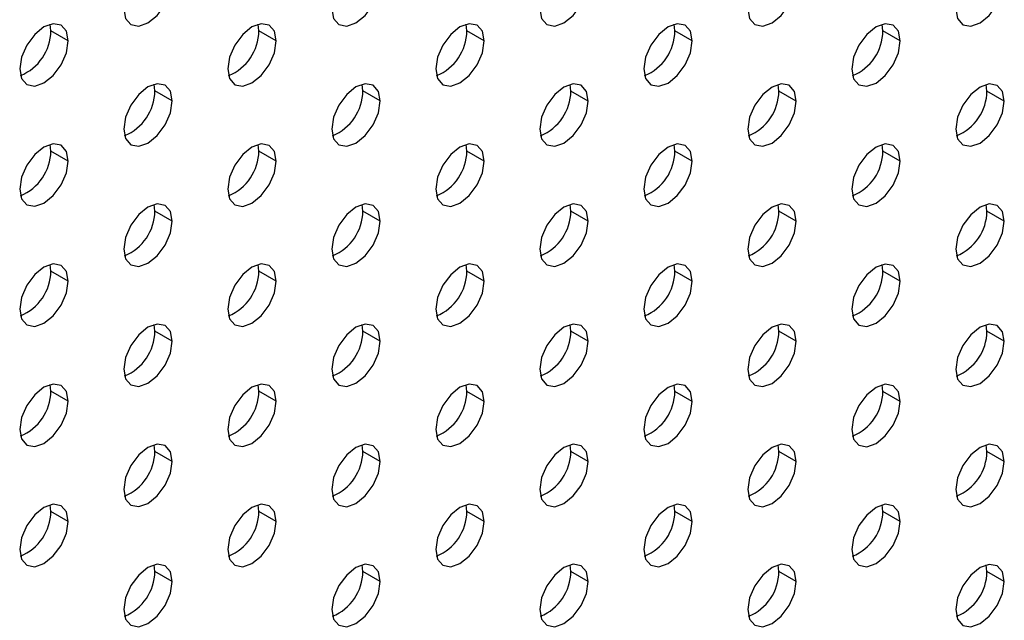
# Model space of a CAD drawing. Header units: millimetres. Extents: x 0 to 1118, y 0 to 864.
# Tile 272 of 309: x 1007.65 to 1012.67, y 688.45 to 691.51. Entities that reach past the tile are written whole.
import ezdxf

# ---------------------------------------------------------------- set-up
doc = ezdxf.new("R2010")
doc.units = ezdxf.units.MM

msp = doc.modelspace()

# ---------------------------------------------------------------- linework, layer by layer
at = {"color": 7, "linetype": 'Continuous', "lineweight": 25}
for p, q in [((1007.8098, 691.4512), (1007.8058, 691.4851)), ((1008.8705, 691.4511), (1008.8665, 691.485)), ((1009.9312, 691.451), (1009.9271, 691.4849)), ((1010.9918, 691.4509), (1010.9878, 691.4848)), ((1012.0525, 691.4508), (1012.0484, 691.4847)), ((1007.8982, 691.4002), (1007.8098, 691.4512)), ((1008.9589, 691.4001), (1008.8705, 691.4511)), ((1010.0195, 691.4), (1009.9312, 691.451)), ((1011.0802, 691.3999), (1010.9918, 691.4509)), ((1012.1409, 691.3998), (1012.0525, 691.4508)), ((1008.3402, 691.145), (1008.3361, 691.1789)), ((1009.4008, 691.1449), (1009.3968, 691.1788)), ((1010.4615, 691.1448), (1010.4575, 691.1787)), ((1011.5221, 691.1447), (1011.5181, 691.1786)), ((1012.5828, 691.1446), (1012.5788, 691.1785)), ((1008.4286, 691.094), (1008.3402, 691.145)), ((1009.4892, 691.0939), (1009.4008, 691.1449)), ((1010.5499, 691.0938), (1010.4615, 691.1448)), ((1011.6105, 691.0937), (1011.5221, 691.1447)), ((1012.6712, 691.0936), (1012.5828, 691.1446)), ((1007.8098, 690.8388), (1007.8058, 690.8727)), ((1008.8705, 690.8387), (1008.8665, 690.8726)), ((1009.9312, 690.8386), (1009.9271, 690.8725)), ((1010.9918, 690.8385), (1010.9878, 690.8724)), ((1012.0525, 690.8384), (1012.0484, 690.8723)), ((1007.8982, 690.7878), (1007.8098, 690.8388)), ((1008.9589, 690.7877), (1008.8705, 690.8387)), ((1010.0195, 690.7876), (1009.9312, 690.8386)), ((1011.0802, 690.7875), (1010.9918, 690.8385)), ((1012.1409, 690.7874), (1012.0525, 690.8384)), ((1008.3402, 690.5326), (1008.3361, 690.5664)), ((1009.4008, 690.5325), (1009.3968, 690.5664)), ((1010.4615, 690.5324), (1010.4575, 690.5663)), ((1011.5221, 690.5323), (1011.5181, 690.5662)), ((1012.5828, 690.5322), (1012.5788, 690.5661)), ((1008.4286, 690.4816), (1008.3402, 690.5326)), ((1009.4892, 690.4815), (1009.4008, 690.5325)), ((1010.5499, 690.4814), (1010.4615, 690.5324)), ((1011.6105, 690.4813), (1011.5221, 690.5323)), ((1012.6712, 690.4812), (1012.5828, 690.5322)), ((1007.8098, 690.2264), (1007.8058, 690.2603)), ((1007.8982, 690.1754), (1007.8098, 690.2264)), ((1008.8705, 690.2263), (1008.8665, 690.2602)), ((1008.9589, 690.1753), (1008.8705, 690.2263)), ((1009.9312, 690.2262), (1009.9271, 690.2601)), ((1010.0195, 690.1752), (1009.9312, 690.2262)), ((1010.9918, 690.2261), (1010.9878, 690.26)), ((1011.0802, 690.1751), (1010.9918, 690.2261)), ((1012.0525, 690.226), (1012.0484, 690.2599)), ((1012.1409, 690.175), (1012.0525, 690.226)), ((1008.3402, 689.9202), (1008.3361, 689.954)), ((1008.4286, 689.8692), (1008.3402, 689.9202)), ((1009.4008, 689.9201), (1009.3968, 689.9539)), ((1009.4892, 689.8691), (1009.4008, 689.9201)), ((1010.4615, 689.92), (1010.4575, 689.9538)), ((1010.5499, 689.869), (1010.4615, 689.92)), ((1011.5221, 689.9199), (1011.5181, 689.9537)), ((1011.6105, 689.8689), (1011.5221, 689.9199)), ((1012.5828, 689.9198), (1012.5788, 689.9536)), ((1012.6712, 689.8688), (1012.5828, 689.9198)), ((1007.8098, 689.614), (1007.8058, 689.6479)), ((1007.8982, 689.563), (1007.8098, 689.614)), ((1008.8705, 689.6139), (1008.8665, 689.6478)), ((1008.9589, 689.5629), (1008.8705, 689.6139)), ((1009.9312, 689.6138), (1009.9271, 689.6477)), ((1010.0195, 689.5628), (1009.9312, 689.6138)), ((1010.9918, 689.6137), (1010.9878, 689.6476)), ((1011.0802, 689.5627), (1010.9918, 689.6137)), ((1012.0525, 689.6136), (1012.0484, 689.6475)), ((1012.1409, 689.5626), (1012.0525, 689.6136)), ((1008.3402, 689.3078), (1008.3361, 689.3416)), ((1009.4008, 689.3077), (1009.3968, 689.3415)), ((1010.4615, 689.3076), (1010.4575, 689.3414)), ((1011.5221, 689.3075), (1011.5181, 689.3413)), ((1012.5828, 689.3074), (1012.5788, 689.3412)), ((1008.4286, 689.2568), (1008.3402, 689.3078)), ((1009.4892, 689.2567), (1009.4008, 689.3077)), ((1010.5499, 689.2566), (1010.4615, 689.3076)), ((1011.6105, 689.2565), (1011.5221, 689.3075)), ((1012.6712, 689.2564), (1012.5828, 689.3074)), ((1007.8098, 689.0016), (1007.8058, 689.0355)), ((1008.8705, 689.0015), (1008.8665, 689.0354)), ((1009.9312, 689.0014), (1009.9271, 689.0353)), ((1010.9918, 689.0013), (1010.9878, 689.0352)), ((1012.0525, 689.0012), (1012.0484, 689.0351)), ((1007.8982, 688.9506), (1007.8098, 689.0016)), ((1008.9589, 688.9505), (1008.8705, 689.0015)), ((1010.0195, 688.9504), (1009.9312, 689.0014)), ((1011.0802, 688.9503), (1010.9918, 689.0013)), ((1012.1409, 688.9502), (1012.0525, 689.0012)), ((1008.3402, 688.6954), (1008.3361, 688.7292)), ((1009.4008, 688.6953), (1009.3968, 688.7291)), ((1010.4615, 688.6952), (1010.4575, 688.729)), ((1011.5221, 688.6951), (1011.5181, 688.7289)), ((1012.5828, 688.695), (1012.5788, 688.7288)), ((1008.4286, 688.6443), (1008.3402, 688.6954)), ((1009.4892, 688.6442), (1009.4008, 688.6953)), ((1010.5499, 688.6441), (1010.4615, 688.6952)), ((1011.6105, 688.644), (1011.5221, 688.6951)), ((1012.6712, 688.6439), (1012.5828, 688.695))]:
    msp.add_line(p, q, dxfattribs=at)
at = {"color": 7, "linetype": 'Continuous', "lineweight": 25, "flags": 128}
for points in [[(1008.1811, 691.5635), (1008.1905, 691.5143), (1008.2173, 691.4834), (1008.2575, 691.4756), (1008.3048, 691.492), (1008.3522, 691.5303), (1008.3923, 691.5844), (1008.4191, 691.6463), (1008.4286, 691.7064)], [(1009.2417, 691.5634), (1009.2511, 691.5142), (1009.278, 691.4833), (1009.3181, 691.4755), (1009.3655, 691.4919), (1009.4128, 691.5302), (1009.453, 691.5843), (1009.4798, 691.6462), (1009.4892, 691.7063)], [(1010.3024, 691.5633), (1010.3118, 691.5141), (1010.3386, 691.4832), (1010.3788, 691.4754), (1010.4261, 691.4918), (1010.4735, 691.5301), (1010.5136, 691.5842), (1010.5405, 691.6461), (1010.5499, 691.7062)], [(1011.363, 691.5632), (1011.3725, 691.514), (1011.3993, 691.4831), (1011.4394, 691.4753), (1011.4868, 691.4917), (1011.5341, 691.53), (1011.5743, 691.5841), (1011.6011, 691.646), (1011.6105, 691.7061)], [(1012.4237, 691.5631), (1012.4331, 691.5139), (1012.46, 691.483), (1012.5001, 691.4752), (1012.5475, 691.4916), (1012.5948, 691.5299), (1012.635, 691.584), (1012.6618, 691.6459), (1012.6712, 691.706)], [(1007.8982, 691.4002), (1007.8888, 691.4495), (1007.862, 691.4803), (1007.8218, 691.4881), (1007.7745, 691.4717), (1007.7271, 691.4335), (1007.687, 691.3793), (1007.6602, 691.3175), (1007.6507, 691.2573)], [(1008.9589, 691.4001), (1008.9495, 691.4494), (1008.9226, 691.4802), (1008.8825, 691.488), (1008.8351, 691.4716), (1008.7878, 691.4334), (1008.7476, 691.3792), (1008.7208, 691.3174), (1008.7114, 691.2573)], [(1010.0195, 691.4), (1010.0101, 691.4493), (1009.9833, 691.4801), (1009.9432, 691.4879), (1009.8958, 691.4715), (1009.8484, 691.4333), (1009.8083, 691.3791), (1009.7815, 691.3173), (1009.7721, 691.2572)], [(1011.0802, 691.3999), (1011.0708, 691.4492), (1011.044, 691.48), (1011.0038, 691.4878), (1010.9565, 691.4714), (1010.9091, 691.4332), (1010.869, 691.379), (1010.8421, 691.3172), (1010.8327, 691.2571)], [(1012.1409, 691.3998), (1012.1314, 691.4491), (1012.1046, 691.4799), (1012.0645, 691.4877), (1012.0171, 691.4713), (1011.9698, 691.4331), (1011.9296, 691.3789), (1011.9028, 691.3171), (1011.8934, 691.257)], [(1007.6507, 691.2573), (1007.6602, 691.2081), (1007.687, 691.1772), (1007.7271, 691.1694), (1007.7745, 691.1859), (1007.8218, 691.2241), (1007.862, 691.2783), (1007.8888, 691.3401), (1007.8982, 691.4002)], [(1008.7114, 691.2573), (1008.7208, 691.208), (1008.7476, 691.1771), (1008.7878, 691.1693), (1008.8351, 691.1858), (1008.8825, 691.224), (1008.9226, 691.2782), (1008.9495, 691.34), (1008.9589, 691.4001)], [(1009.7721, 691.2572), (1009.7815, 691.2079), (1009.8083, 691.177), (1009.8484, 691.1692), (1009.8958, 691.1857), (1009.9432, 691.2239), (1009.9833, 691.2781), (1010.0101, 691.3399), (1010.0195, 691.4)], [(1010.8327, 691.2571), (1010.8421, 691.2078), (1010.869, 691.1769), (1010.9091, 691.1691), (1010.9565, 691.1856), (1011.0038, 691.2238), (1011.044, 691.278), (1011.0708, 691.3398), (1011.0802, 691.3999)], [(1011.8934, 691.257), (1011.9028, 691.2077), (1011.9296, 691.1768), (1011.9698, 691.169), (1012.0171, 691.1855), (1012.0645, 691.2237), (1012.1046, 691.2779), (1012.1314, 691.3397), (1012.1409, 691.3998)], [(1008.4286, 691.094), (1008.4191, 691.1432), (1008.3923, 691.1741), (1008.3522, 691.1819), (1008.3048, 691.1654), (1008.2575, 691.1272), (1008.2173, 691.0731), (1008.1905, 691.0112), (1008.1811, 690.9511)], [(1009.4892, 691.0939), (1009.4798, 691.1431), (1009.453, 691.174), (1009.4128, 691.1818), (1009.3655, 691.1653), (1009.3181, 691.1271), (1009.278, 691.073), (1009.2511, 691.0111), (1009.2417, 690.951)], [(1010.5499, 691.0938), (1010.5405, 691.143), (1010.5136, 691.1739), (1010.4735, 691.1817), (1010.4261, 691.1652), (1010.3788, 691.127), (1010.3386, 691.0729), (1010.3118, 691.011), (1010.3024, 690.9509)], [(1011.6105, 691.0937), (1011.6011, 691.1429), (1011.5743, 691.1738), (1011.5341, 691.1816), (1011.4868, 691.1651), (1011.4394, 691.1269), (1011.3993, 691.0728), (1011.3725, 691.0109), (1011.363, 690.9508)], [(1012.6712, 691.0936), (1012.6618, 691.1428), (1012.635, 691.1737), (1012.5948, 691.1815), (1012.5475, 691.165), (1012.5001, 691.1268), (1012.46, 691.0727), (1012.4331, 691.0108), (1012.4237, 690.9507)], [(1008.1811, 690.9511), (1008.1905, 690.9019), (1008.2173, 690.871), (1008.2575, 690.8632), (1008.3048, 690.8796), (1008.3522, 690.9179), (1008.3923, 690.972), (1008.4191, 691.0338), (1008.4286, 691.094)], [(1009.2417, 690.951), (1009.2511, 690.9018), (1009.278, 690.8709), (1009.3181, 690.8631), (1009.3655, 690.8795), (1009.4128, 690.9178), (1009.453, 690.9719), (1009.4798, 691.0337), (1009.4892, 691.0939)], [(1010.3024, 690.9509), (1010.3118, 690.9017), (1010.3386, 690.8708), (1010.3788, 690.863), (1010.4261, 690.8794), (1010.4735, 690.9177), (1010.5136, 690.9718), (1010.5405, 691.0336), (1010.5499, 691.0938)], [(1011.363, 690.9508), (1011.3725, 690.9016), (1011.3993, 690.8707), (1011.4394, 690.8629), (1011.4868, 690.8793), (1011.5341, 690.9176), (1011.5743, 690.9717), (1011.6011, 691.0335), (1011.6105, 691.0937)], [(1012.4237, 690.9507), (1012.4331, 690.9015), (1012.46, 690.8706), (1012.5001, 690.8628), (1012.5475, 690.8792), (1012.5948, 690.9175), (1012.635, 690.9716), (1012.6618, 691.0334), (1012.6712, 691.0936)], [(1007.8982, 690.7878), (1007.8888, 690.8371), (1007.862, 690.8679), (1007.8218, 690.8757), (1007.7745, 690.8593), (1007.7271, 690.8211), (1007.687, 690.7669), (1007.6602, 690.7051), (1007.6507, 690.6449)], [(1008.9589, 690.7877), (1008.9495, 690.837), (1008.9226, 690.8678), (1008.8825, 690.8756), (1008.8351, 690.8592), (1008.7878, 690.821), (1008.7476, 690.7668), (1008.7208, 690.705), (1008.7114, 690.6448)], [(1010.0195, 690.7876), (1010.0101, 690.8369), (1009.9833, 690.8677), (1009.9432, 690.8755), (1009.8958, 690.8591), (1009.8484, 690.8209), (1009.8083, 690.7667), (1009.7815, 690.7049), (1009.7721, 690.6447)], [(1011.0802, 690.7875), (1011.0708, 690.8368), (1011.044, 690.8676), (1011.0038, 690.8754), (1010.9565, 690.859), (1010.9091, 690.8208), (1010.869, 690.7666), (1010.8421, 690.7048), (1010.8327, 690.6446)], [(1012.1409, 690.7874), (1012.1314, 690.8367), (1012.1046, 690.8675), (1012.0645, 690.8753), (1012.0171, 690.8589), (1011.9698, 690.8207), (1011.9296, 690.7665), (1011.9028, 690.7047), (1011.8934, 690.6445)], [(1007.6507, 690.6449), (1007.6602, 690.5957), (1007.687, 690.5648), (1007.7271, 690.557), (1007.7745, 690.5735), (1007.8218, 690.6117), (1007.862, 690.6659), (1007.8888, 690.7277), (1007.8982, 690.7878)], [(1008.7114, 690.6448), (1008.7208, 690.5956), (1008.7476, 690.5647), (1008.7878, 690.5569), (1008.8351, 690.5734), (1008.8825, 690.6116), (1008.9226, 690.6658), (1008.9495, 690.7276), (1008.9589, 690.7877)], [(1009.7721, 690.6447), (1009.7815, 690.5955), (1009.8083, 690.5646), (1009.8484, 690.5568), (1009.8958, 690.5733), (1009.9432, 690.6115), (1009.9833, 690.6657), (1010.0101, 690.7275), (1010.0195, 690.7876)], [(1010.8327, 690.6446), (1010.8421, 690.5954), (1010.869, 690.5645), (1010.9091, 690.5567), (1010.9565, 690.5732), (1011.0038, 690.6114), (1011.044, 690.6656), (1011.0708, 690.7274), (1011.0802, 690.7875)], [(1011.8934, 690.6445), (1011.9028, 690.5953), (1011.9296, 690.5644), (1011.9698, 690.5566), (1012.0171, 690.5731), (1012.0645, 690.6113), (1012.1046, 690.6655), (1012.1314, 690.7273), (1012.1409, 690.7874)], [(1008.4286, 690.4816), (1008.4191, 690.5308), (1008.3923, 690.5617), (1008.3522, 690.5695), (1008.3048, 690.553), (1008.2575, 690.5148), (1008.2173, 690.4607), (1008.1905, 690.3988), (1008.1811, 690.3387)], [(1009.4892, 690.4815), (1009.4798, 690.5307), (1009.453, 690.5616), (1009.4128, 690.5694), (1009.3655, 690.5529), (1009.3181, 690.5147), (1009.278, 690.4606), (1009.2511, 690.3987), (1009.2417, 690.3386)], [(1010.5499, 690.4814), (1010.5405, 690.5306), (1010.5136, 690.5615), (1010.4735, 690.5693), (1010.4261, 690.5528), (1010.3788, 690.5146), (1010.3386, 690.4605), (1010.3118, 690.3986), (1010.3024, 690.3385)], [(1011.6105, 690.4813), (1011.6011, 690.5305), (1011.5743, 690.5614), (1011.5341, 690.5692), (1011.4868, 690.5527), (1011.4394, 690.5145), (1011.3993, 690.4604), (1011.3725, 690.3985), (1011.363, 690.3384)], [(1012.6712, 690.4812), (1012.6618, 690.5304), (1012.635, 690.5613), (1012.5948, 690.5691), (1012.5475, 690.5526), (1012.5001, 690.5144), (1012.46, 690.4603), (1012.4331, 690.3984), (1012.4237, 690.3383)], [(1008.1811, 690.3387), (1008.1905, 690.2894), (1008.2173, 690.2586), (1008.2575, 690.2508), (1008.3048, 690.2672), (1008.3522, 690.3054), (1008.3923, 690.3596), (1008.4191, 690.4214), (1008.4286, 690.4816)], [(1009.2417, 690.3386), (1009.2511, 690.2893), (1009.278, 690.2585), (1009.3181, 690.2507), (1009.3655, 690.2671), (1009.4128, 690.3053), (1009.453, 690.3595), (1009.4798, 690.4213), (1009.4892, 690.4815)], [(1010.3024, 690.3385), (1010.3118, 690.2892), (1010.3386, 690.2584), (1010.3788, 690.2506), (1010.4261, 690.267), (1010.4735, 690.3052), (1010.5136, 690.3594), (1010.5405, 690.4212), (1010.5499, 690.4814)], [(1011.363, 690.3384), (1011.3725, 690.2891), (1011.3993, 690.2583), (1011.4394, 690.2505), (1011.4868, 690.2669), (1011.5341, 690.3051), (1011.5743, 690.3593), (1011.6011, 690.4211), (1011.6105, 690.4813)], [(1012.4237, 690.3383), (1012.4331, 690.289), (1012.46, 690.2582), (1012.5001, 690.2504), (1012.5475, 690.2668), (1012.5948, 690.305), (1012.635, 690.3592), (1012.6618, 690.421), (1012.6712, 690.4812)], [(1007.8982, 690.1754), (1007.8888, 690.2247), (1007.862, 690.2555), (1007.8218, 690.2633), (1007.7745, 690.2469), (1007.7271, 690.2087), (1007.687, 690.1545), (1007.6602, 690.0927), (1007.6507, 690.0325)], [(1008.9589, 690.1753), (1008.9495, 690.2246), (1008.9226, 690.2554), (1008.8825, 690.2632), (1008.8351, 690.2468), (1008.7878, 690.2086), (1008.7476, 690.1544), (1008.7208, 690.0926), (1008.7114, 690.0324)], [(1010.0195, 690.1752), (1010.0101, 690.2245), (1009.9833, 690.2553), (1009.9432, 690.2631), (1009.8958, 690.2467), (1009.8484, 690.2085), (1009.8083, 690.1543), (1009.7815, 690.0925), (1009.7721, 690.0323)], [(1011.0802, 690.1751), (1011.0708, 690.2244), (1011.044, 690.2552), (1011.0038, 690.263), (1010.9565, 690.2466), (1010.9091, 690.2084), (1010.869, 690.1542), (1010.8421, 690.0924), (1010.8327, 690.0322)], [(1012.1409, 690.175), (1012.1314, 690.2243), (1012.1046, 690.2551), (1012.0645, 690.2629), (1012.0171, 690.2465), (1011.9698, 690.2083), (1011.9296, 690.1541), (1011.9028, 690.0923), (1011.8934, 690.0321)], [(1007.6507, 690.0325), (1007.6602, 689.9833), (1007.687, 689.9524), (1007.7271, 689.9446), (1007.7745, 689.9611), (1007.8218, 689.9993), (1007.862, 690.0534), (1007.8888, 690.1153), (1007.8982, 690.1754)], [(1008.7114, 690.0324), (1008.7208, 689.9832), (1008.7476, 689.9523), (1008.7878, 689.9445), (1008.8351, 689.961), (1008.8825, 689.9992), (1008.9226, 690.0533), (1008.9495, 690.1152), (1008.9589, 690.1753)], [(1009.7721, 690.0323), (1009.7815, 689.9831), (1009.8083, 689.9522), (1009.8484, 689.9444), (1009.8958, 689.9609), (1009.9432, 689.9991), (1009.9833, 690.0532), (1010.0101, 690.1151), (1010.0195, 690.1752)], [(1010.8327, 690.0322), (1010.8421, 689.983), (1010.869, 689.9521), (1010.9091, 689.9443), (1010.9565, 689.9608), (1011.0038, 689.999), (1011.044, 690.0531), (1011.0708, 690.115), (1011.0802, 690.1751)], [(1011.8934, 690.0321), (1011.9028, 689.9829), (1011.9296, 689.952), (1011.9698, 689.9442), (1012.0171, 689.9607), (1012.0645, 689.9989), (1012.1046, 690.053), (1012.1314, 690.1149), (1012.1409, 690.175)], [(1008.4286, 689.8692), (1008.4191, 689.9184), (1008.3923, 689.9493), (1008.3522, 689.9571), (1008.3048, 689.9406), (1008.2575, 689.9024), (1008.2173, 689.8483), (1008.1905, 689.7864), (1008.1811, 689.7263)], [(1009.4892, 689.8691), (1009.4798, 689.9183), (1009.453, 689.9492), (1009.4128, 689.957), (1009.3655, 689.9405), (1009.3181, 689.9023), (1009.278, 689.8482), (1009.2511, 689.7863), (1009.2417, 689.7262)], [(1010.5499, 689.869), (1010.5405, 689.9182), (1010.5136, 689.9491), (1010.4735, 689.9569), (1010.4261, 689.9404), (1010.3788, 689.9022), (1010.3386, 689.8481), (1010.3118, 689.7862), (1010.3024, 689.7261)], [(1011.6105, 689.8689), (1011.6011, 689.9181), (1011.5743, 689.949), (1011.5341, 689.9568), (1011.4868, 689.9403), (1011.4394, 689.9021), (1011.3993, 689.848), (1011.3725, 689.7861), (1011.363, 689.726)], [(1012.6712, 689.8688), (1012.6618, 689.918), (1012.635, 689.9489), (1012.5948, 689.9567), (1012.5475, 689.9402), (1012.5001, 689.902), (1012.46, 689.8479), (1012.4331, 689.786), (1012.4237, 689.7259)], [(1008.1811, 689.7263), (1008.1905, 689.677), (1008.2173, 689.6462), (1008.2575, 689.6384), (1008.3048, 689.6548), (1008.3522, 689.693), (1008.3923, 689.7472), (1008.4191, 689.809), (1008.4286, 689.8692)], [(1009.2417, 689.7262), (1009.2511, 689.6769), (1009.278, 689.6461), (1009.3181, 689.6383), (1009.3655, 689.6547), (1009.4128, 689.6929), (1009.453, 689.7471), (1009.4798, 689.8089), (1009.4892, 689.8691)], [(1010.3024, 689.7261), (1010.3118, 689.6768), (1010.3386, 689.646), (1010.3788, 689.6382), (1010.4261, 689.6546), (1010.4735, 689.6928), (1010.5136, 689.747), (1010.5405, 689.8088), (1010.5499, 689.869)], [(1011.363, 689.726), (1011.3725, 689.6767), (1011.3993, 689.6459), (1011.4394, 689.6381), (1011.4868, 689.6545), (1011.5341, 689.6927), (1011.5743, 689.7469), (1011.6011, 689.8087), (1011.6105, 689.8689)], [(1012.4237, 689.7259), (1012.4331, 689.6766), (1012.46, 689.6458), (1012.5001, 689.638), (1012.5475, 689.6544), (1012.5948, 689.6926), (1012.635, 689.7468), (1012.6618, 689.8086), (1012.6712, 689.8688)], [(1007.8982, 689.563), (1007.8888, 689.6122), (1007.862, 689.6431), (1007.8218, 689.6509), (1007.7745, 689.6345), (1007.7271, 689.5962), (1007.687, 689.5421), (1007.6602, 689.4803), (1007.6507, 689.4201)], [(1008.9589, 689.5629), (1008.9495, 689.6122), (1008.9226, 689.643), (1008.8825, 689.6508), (1008.8351, 689.6344), (1008.7878, 689.5961), (1008.7476, 689.542), (1008.7208, 689.4802), (1008.7114, 689.42)], [(1010.0195, 689.5628), (1010.0101, 689.6121), (1009.9833, 689.6429), (1009.9432, 689.6507), (1009.8958, 689.6343), (1009.8484, 689.596), (1009.8083, 689.5419), (1009.7815, 689.4801), (1009.7721, 689.4199)], [(1011.0802, 689.5627), (1011.0708, 689.612), (1011.044, 689.6428), (1011.0038, 689.6506), (1010.9565, 689.6342), (1010.9091, 689.596), (1010.869, 689.5418), (1010.8421, 689.48), (1010.8327, 689.4198)], [(1012.1409, 689.5626), (1012.1314, 689.6119), (1012.1046, 689.6427), (1012.0645, 689.6505), (1012.0171, 689.6341), (1011.9698, 689.5959), (1011.9296, 689.5417), (1011.9028, 689.4799), (1011.8934, 689.4197)], [(1007.6507, 689.4201), (1007.6602, 689.3709), (1007.687, 689.34), (1007.7271, 689.3322), (1007.7745, 689.3487), (1007.8218, 689.3869), (1007.862, 689.441), (1007.8888, 689.5029), (1007.8982, 689.563)], [(1008.7114, 689.42), (1008.7208, 689.3708), (1008.7476, 689.3399), (1008.7878, 689.3321), (1008.8351, 689.3486), (1008.8825, 689.3868), (1008.9226, 689.4409), (1008.9495, 689.5028), (1008.9589, 689.5629)], [(1009.7721, 689.4199), (1009.7815, 689.3707), (1009.8083, 689.3398), (1009.8484, 689.332), (1009.8958, 689.3485), (1009.9432, 689.3867), (1009.9833, 689.4408), (1010.0101, 689.5027), (1010.0195, 689.5628)], [(1010.8327, 689.4198), (1010.8421, 689.3706), (1010.869, 689.3397), (1010.9091, 689.3319), (1010.9565, 689.3484), (1011.0038, 689.3866), (1011.044, 689.4407), (1011.0708, 689.5026), (1011.0802, 689.5627)], [(1011.8934, 689.4197), (1011.9028, 689.3705), (1011.9296, 689.3396), (1011.9698, 689.3318), (1012.0171, 689.3483), (1012.0645, 689.3865), (1012.1046, 689.4406), (1012.1314, 689.5025), (1012.1409, 689.5626)], [(1008.4286, 689.2568), (1008.4191, 689.306), (1008.3923, 689.3369), (1008.3522, 689.3447), (1008.3048, 689.3282), (1008.2575, 689.29), (1008.2173, 689.2358), (1008.1905, 689.174), (1008.1811, 689.1139)], [(1009.4892, 689.2567), (1009.4798, 689.3059), (1009.453, 689.3368), (1009.4128, 689.3446), (1009.3655, 689.3281), (1009.3181, 689.2899), (1009.278, 689.2357), (1009.2511, 689.1739), (1009.2417, 689.1138)], [(1010.5499, 689.2566), (1010.5405, 689.3058), (1010.5136, 689.3367), (1010.4735, 689.3445), (1010.4261, 689.328), (1010.3788, 689.2898), (1010.3386, 689.2356), (1010.3118, 689.1738), (1010.3024, 689.1137)], [(1011.6105, 689.2565), (1011.6011, 689.3057), (1011.5743, 689.3366), (1011.5341, 689.3444), (1011.4868, 689.3279), (1011.4394, 689.2897), (1011.3993, 689.2355), (1011.3725, 689.1737), (1011.363, 689.1136)], [(1012.6712, 689.2564), (1012.6618, 689.3056), (1012.635, 689.3365), (1012.5948, 689.3443), (1012.5475, 689.3278), (1012.5001, 689.2896), (1012.46, 689.2354), (1012.4331, 689.1736), (1012.4237, 689.1135)], [(1008.1811, 689.1139), (1008.1905, 689.0646), (1008.2173, 689.0338), (1008.2575, 689.026), (1008.3048, 689.0424), (1008.3522, 689.0806), (1008.3923, 689.1348), (1008.4191, 689.1966), (1008.4286, 689.2568)], [(1009.2417, 689.1138), (1009.2511, 689.0645), (1009.278, 689.0337), (1009.3181, 689.0259), (1009.3655, 689.0423), (1009.4128, 689.0805), (1009.453, 689.1347), (1009.4798, 689.1965), (1009.4892, 689.2567)], [(1010.3024, 689.1137), (1010.3118, 689.0644), (1010.3386, 689.0336), (1010.3788, 689.0258), (1010.4261, 689.0422), (1010.4735, 689.0804), (1010.5136, 689.1346), (1010.5405, 689.1964), (1010.5499, 689.2566)], [(1011.363, 689.1136), (1011.3725, 689.0643), (1011.3993, 689.0335), (1011.4394, 689.0257), (1011.4868, 689.0421), (1011.5341, 689.0803), (1011.5743, 689.1345), (1011.6011, 689.1963), (1011.6105, 689.2565)], [(1012.4237, 689.1135), (1012.4331, 689.0642), (1012.46, 689.0334), (1012.5001, 689.0256), (1012.5475, 689.042), (1012.5948, 689.0802), (1012.635, 689.1344), (1012.6618, 689.1962), (1012.6712, 689.2564)], [(1007.8982, 688.9506), (1007.8888, 688.9998), (1007.862, 689.0307), (1007.8218, 689.0385), (1007.7745, 689.0221), (1007.7271, 688.9838), (1007.687, 688.9297), (1007.6602, 688.8678), (1007.6507, 688.8077)], [(1008.9589, 688.9505), (1008.9495, 688.9997), (1008.9226, 689.0306), (1008.8825, 689.0384), (1008.8351, 689.022), (1008.7878, 688.9837), (1008.7476, 688.9296), (1008.7208, 688.8677), (1008.7114, 688.8076)], [(1010.0195, 688.9504), (1010.0101, 688.9996), (1009.9833, 689.0305), (1009.9432, 689.0383), (1009.8958, 689.0219), (1009.8484, 688.9836), (1009.8083, 688.9295), (1009.7815, 688.8676), (1009.7721, 688.8075)], [(1011.0802, 688.9503), (1011.0708, 688.9995), (1011.044, 689.0304), (1011.0038, 689.0382), (1010.9565, 689.0218), (1010.9091, 688.9835), (1010.869, 688.9294), (1010.8421, 688.8675), (1010.8327, 688.8074)], [(1012.1409, 688.9502), (1012.1314, 688.9994), (1012.1046, 689.0303), (1012.0645, 689.0381), (1012.0171, 689.0217), (1011.9698, 688.9834), (1011.9296, 688.9293), (1011.9028, 688.8675), (1011.8934, 688.8073)], [(1007.6507, 688.8077), (1007.6602, 688.7585), (1007.687, 688.7276), (1007.7271, 688.7198), (1007.7745, 688.7363), (1007.8218, 688.7745), (1007.862, 688.8286), (1007.8888, 688.8905), (1007.8982, 688.9506)], [(1008.7114, 688.8076), (1008.7208, 688.7584), (1008.7476, 688.7275), (1008.7878, 688.7197), (1008.8351, 688.7362), (1008.8825, 688.7744), (1008.9226, 688.8285), (1008.9495, 688.8904), (1008.9589, 688.9505)], [(1009.7721, 688.8075), (1009.7815, 688.7583), (1009.8083, 688.7274), (1009.8484, 688.7196), (1009.8958, 688.7361), (1009.9432, 688.7743), (1009.9833, 688.8284), (1010.0101, 688.8903), (1010.0195, 688.9504)], [(1010.8327, 688.8074), (1010.8421, 688.7582), (1010.869, 688.7273), (1010.9091, 688.7195), (1010.9565, 688.736), (1011.0038, 688.7742), (1011.044, 688.8283), (1011.0708, 688.8902), (1011.0802, 688.9503)], [(1011.8934, 688.8073), (1011.9028, 688.7581), (1011.9296, 688.7272), (1011.9698, 688.7194), (1012.0171, 688.7359), (1012.0645, 688.7741), (1012.1046, 688.8282), (1012.1314, 688.8901), (1012.1409, 688.9502)], [(1008.4286, 688.6443), (1008.4191, 688.6936), (1008.3923, 688.7245), (1008.3522, 688.7323), (1008.3048, 688.7158), (1008.2575, 688.6776), (1008.2173, 688.6234), (1008.1905, 688.5616), (1008.1811, 688.5015)], [(1009.4892, 688.6442), (1009.4798, 688.6935), (1009.453, 688.7244), (1009.4128, 688.7322), (1009.3655, 688.7157), (1009.3181, 688.6775), (1009.278, 688.6233), (1009.2511, 688.5615), (1009.2417, 688.5014)], [(1010.5499, 688.6441), (1010.5405, 688.6934), (1010.5136, 688.7243), (1010.4735, 688.7321), (1010.4261, 688.7156), (1010.3788, 688.6774), (1010.3386, 688.6232), (1010.3118, 688.5614), (1010.3024, 688.5013)], [(1011.6105, 688.644), (1011.6011, 688.6933), (1011.5743, 688.7242), (1011.5341, 688.732), (1011.4868, 688.7155), (1011.4394, 688.6773), (1011.3993, 688.6231), (1011.3725, 688.5613), (1011.363, 688.5012)], [(1012.6712, 688.6439), (1012.6618, 688.6932), (1012.635, 688.7241), (1012.5948, 688.7319), (1012.5475, 688.7154), (1012.5001, 688.6772), (1012.46, 688.623), (1012.4331, 688.5612), (1012.4237, 688.5011)], [(1008.1811, 688.5015), (1008.1905, 688.4522), (1008.2173, 688.4214), (1008.2575, 688.4136), (1008.3048, 688.43), (1008.3522, 688.4682), (1008.3923, 688.5224), (1008.4191, 688.5842), (1008.4286, 688.6443)], [(1009.2417, 688.5014), (1009.2511, 688.4521), (1009.278, 688.4213), (1009.3181, 688.4135), (1009.3655, 688.4299), (1009.4128, 688.4681), (1009.453, 688.5223), (1009.4798, 688.5841), (1009.4892, 688.6442)], [(1010.3024, 688.5013), (1010.3118, 688.452), (1010.3386, 688.4212), (1010.3788, 688.4134), (1010.4261, 688.4298), (1010.4735, 688.468), (1010.5136, 688.5222), (1010.5405, 688.584), (1010.5499, 688.6441)], [(1011.363, 688.5012), (1011.3725, 688.4519), (1011.3993, 688.4211), (1011.4394, 688.4133), (1011.4868, 688.4297), (1011.5341, 688.4679), (1011.5743, 688.5221), (1011.6011, 688.5839), (1011.6105, 688.644)], [(1012.4237, 688.5011), (1012.4331, 688.4518), (1012.46, 688.421), (1012.5001, 688.4132), (1012.5475, 688.4296), (1012.5948, 688.4678), (1012.635, 688.522), (1012.6618, 688.5838), (1012.6712, 688.6439)]]:
    msp.add_lwpolyline(points, dxfattribs=at)
at = {"color": 7, "linetype": 'Continuous', "lineweight": 25}
for centre in [(1007.5597, 691.4549), (1008.6204, 691.4548), (1009.681, 691.4547), (1010.7417, 691.4546), (1011.8023, 691.4545), (1008.09, 691.1486), (1009.1507, 691.1485), (1010.2113, 691.1484), (1011.272, 691.1483), (1012.3327, 691.1482), (1007.5597, 690.8425), (1008.6204, 690.8424), (1009.681, 690.8423), (1010.7417, 690.8422), (1011.8023, 690.8421), (1008.09, 690.5362), (1009.1507, 690.5361), (1010.2113, 690.536), (1011.272, 690.5359), (1012.3327, 690.5358), (1007.5597, 690.2301), (1008.6204, 690.23), (1009.681, 690.2299), (1010.7417, 690.2298), (1011.8023, 690.2297), (1008.09, 689.9238), (1009.1507, 689.9237), (1010.2113, 689.9236), (1011.272, 689.9235), (1012.3327, 689.9234), (1007.5597, 689.6177), (1008.6204, 689.6176), (1009.681, 689.6175), (1010.7417, 689.6174), (1011.8023, 689.6173), (1008.09, 689.3114), (1009.1507, 689.3113), (1010.2113, 689.3112), (1011.272, 689.3111), (1012.3327, 689.311), (1007.5597, 689.0053), (1008.6204, 689.0052), (1009.681, 689.0051), (1010.7417, 689.005), (1011.8023, 689.0049), (1008.09, 688.699), (1009.1507, 688.6989), (1010.2113, 688.6988), (1011.272, 688.6987), (1012.3327, 688.6986)]:
    msp.add_arc(centre, 0.2502, 292.337, 359.1667, dxfattribs=at)

doc.saveas('drawing.dxf')
